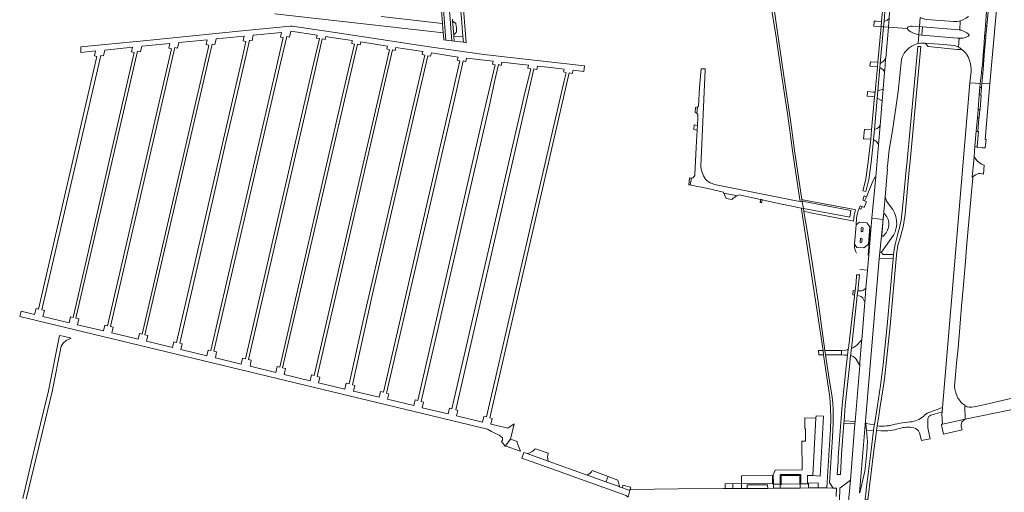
# Model space of a CAD drawing. Header units: metres. Extents: x 166325 to 190320, y 381923 to 404576.
# Tile 534 of 656: x 171992 to 172659, y 392315 to 392636. Entities that reach past the tile are written whole.
import ezdxf

# ---------------------------------------------------------------- set-up
doc = ezdxf.new("R2010")
doc.units = ezdxf.units.M
for name, color, linetype, lineweight in [('B-WE-VH-VERHARDING_ASFALT-GV', 8, 'Continuous', 18), ('B-WE-VH-VERHARDING_BETON-GV', 8, 'Continuous', 18), ('B-WE-VH-VERHARDING_BETONSTRAATSTEEN-GV', 8, 'Continuous', 18), ('B-WE-VH-VERHARDING_GESLOTEN-GV', 8, 'Continuous', 18), ('B-WE-VH-VERHARDING_HALFVERHARDING-GV', 8, 'Continuous', 18), ('B-WE-VH-VERHARDING_STRAATBAKSTEEN-GV', 8, 'Continuous', 18)]:
    doc.layers.add(name, color=color, linetype=linetype, lineweight=lineweight)

msp = doc.modelspace()

# ---------------------------------------------------------------- linework, layer by layer
at = {"layer": 'B-WE-VH-VERHARDING_ASFALT-GV', "flags": 128}
for points in [[(172590.504, 392721.558), (172590.501, 392723.46), (172585.844, 392723.227), (172585.905, 392721.639), (172586.136, 392715.598), (172586.406, 392702.123), (172586.385, 392698.238), (172586.192, 392694.819), (172582.461, 392649.717), (172581.925, 392643.336), (172581.719, 392640.881), (172581.361, 392636.615), (172580.864, 392630.696), (172593.591, 392629.84), (172593.798, 392630.392), (172593.959, 392630.583), (172594.227, 392630.807), (172594.544, 392630.956), (172595.852, 392631.303), (172596.906, 392631.389), (172601.981, 392631.18), (172602.477, 392637.132)], [(172500.925, 392647.404), (172504.712, 392623.926), (172508.488, 392598.823), (172510.461, 392585.331), (172512.479, 392572.005), (172514.64, 392557.232), (172516.135, 392545.328), (172520.641, 392515.073), (172521.041, 392512.39), (172522.518, 392512.154), (172522.432, 392512.685), (172522.251, 392513.805), (172522.031, 392515.289), (172517.551, 392545.519), (172514.523, 392567.533), (172510.272, 392595.965), (172506.257, 392624.181), (172505.214, 392630.225), (172502.714, 392647.689)], [(172643.948, 392599.63), (172644.276, 392602.482), (172644.522, 392605.442), (172645.292, 392614.684), (172645.45, 392616.582), (172645.67, 392619.463), (172646.095, 392625.013), (172646.167, 392625.949), (172646.465, 392629.385), (172646.607, 392631.461), (172647.294, 392641.529)], [(172635.135, 392637.814), (172633.322, 392636.627), (172630.918, 392635.4), (172629.734, 392634.923), (172629.531, 392634.86), (172629.357, 392628.702), (172630.179, 392628.521), (172631.733, 392627.999), (172634.006, 392626.785), (172635.246, 392625.923), (172635.612, 392625.258), (172635.09, 392624.566), (172633.614, 392623.809), (172631.424, 392623.253), (172629.84, 392623.074), (172628.808, 392623.115), (172628.297, 392617.191), (172629.247, 392616.686), (172630.936, 392615.25)], [(172598.443, 392618.721), (172599.686, 392619.193), (172600.971, 392619.535), (172601.481, 392625.42), (172599.912, 392625.794), (172598.381, 392626.3), (172595.991, 392627.55), (172594.905, 392628.253), (172593.931, 392629.14), (172593.712, 392629.466), (172593.591, 392629.84), (172580.864, 392630.696), (172579.095, 392609.619), (172579.012, 392608.636), (172578.418, 392601.556), (172578.3, 392600.154), (172577.333, 392588.632), (172576.664, 392580.667), (172575.262, 392563.971), (172574.165, 392550.905), (172572.346, 392529.247)], [(172572.346, 392529.247), (172569.73, 392501.072), (172577.225, 392500.365), (172578.716, 392515.693), (172580.352, 392534.427), (172580.006, 392534.468), (172580.056, 392534.94), (172580.446, 392538.619), (172581.381, 392547.44), (172583.781, 392561.86), (172587.451, 392586.94), (172589.671, 392608.802)], [(172633.689, 392612.394), (172634.818, 392610.463), (172635.738, 392608.077), (172636.436, 392605.716), (172637.017, 392602.346), (172637.025, 392601.654), (172637.037, 392600.582), (172636.146, 392592.819), (172636.254, 392592.808), (172643.131, 392592.51), (172643.948, 392599.63)], [(172453.94, 392602.49), (172452.859, 392589.855), (172452.084, 392576.905), (172451.405, 392576.639), (172451.018, 392572.245), (172451.242, 392572.061), (172451.731, 392571.453), (172451.694, 392569.004), (172451.585, 392564), (172451.337, 392560.765), (172451.023, 392556.686), (172450.784, 392553.566), (172449.718, 392530.674), (172449.595, 392530.05), (172449.322, 392529.475), (172448.914, 392528.987), (172448.398, 392528.615), (172448.022, 392528.448), (172447.466, 392528.3), (172446.582, 392523.652), (172449.292, 392523.137), (172454.214, 392522.124), (172460.564, 392520.816), (172468.84, 392518.886), (172469.13, 392518.819), (172469.415, 392518.137), (172477.43, 392516.51), (172478.19, 392516.356), (172479.706, 392516.962), (172494.253, 392513.749), (172494.278, 392513.951), (172495.268, 392513.739), (172495.237, 392513.531), (172506.293, 392511.089), (172517.646, 392508.833), (172519.459, 392508.463), (172521.944, 392507.956), (172523.23, 392507.753), (172522.518, 392512.154), (172521.041, 392512.39), (172518.397, 392512.923), (172463.09, 392524.07), (172461.525, 392524.567), (172460.001, 392525.18)], [(172454.23, 392533.539), (172453.862, 392535.9), (172453.82, 392536.51), (172456.6, 392601.821), (172456.62, 392602.29), (172453.94, 392602.49)], [(172561.183, 392314.933), (172565.335, 392363.824), (172565.78, 392369.064), (172574.675, 392473.59), (172575.054, 392478.04), (172577.225, 392500.365), (172569.73, 392501.072), (172568.985, 392493.05), (172567.584, 392476.084), (172566.688, 392465.912), (172565.686, 392453.631), (172565.116, 392446.642), (172564.919, 392444.226), (172562.83, 392418.626), (172562.724, 392417.328), (172561.588, 392403.393), (172561.425, 392401.39), (172558.325, 392363.402), (172558.196, 392361.811), (172555.083, 392323.659), (172553.456, 392304.277)], [(172663.871, 392378.917), (172655.006, 392376.798), (172643.54, 392374.275), (172639.017, 392373.327), (172637.371, 392373.106), (172635.491, 392373.114), (172634.313, 392373.327), (172633.491, 392373.645), (172632.714, 392374.033), (172632.846, 392364.889), (172663.781, 392371.184)]]:
    msp.add_lwpolyline(points, dxfattribs=at)
for points in [[(172604.468, 392636.462), (172604.02, 392636.578), (172602.477, 392637.132), (172601.981, 392631.18), (172604.031, 392630.95), (172628.911, 392628.8), (172629.357, 392628.702), (172629.531, 392634.86), (172628.856, 392634.653), (172627.518, 392634.434), (172624.99, 392634.389), (172609.797, 392635.695), (172606.988, 392635.936), (172605.607, 392636.169)], [(172601.981, 392631.18), (172601.755, 392628.577), (172601.481, 392625.42), (172603.46, 392625.25), (172603.768, 392628.328), (172604.031, 392630.95)], [(172600.971, 392619.535), (172602.733, 392619.783), (172604.512, 392619.787), (172605.697, 392619.712), (172611.819, 392619.383), (172618.269, 392618.928), (172625.767, 392618.178), (172627.571, 392617.578), (172628.297, 392617.191), (172628.808, 392623.115), (172627.662, 392623.16), (172603.46, 392625.25), (172601.481, 392625.42)], [(172642.476, 392584.796), (172642.893, 392589.709), (172643.131, 392592.51), (172636.254, 392592.808), (172636.146, 392592.819), (172617.514, 392372.752), (172617.276, 392369.94), (172617.141, 392368.35), (172617.539, 392361.589), (172632.846, 392364.889), (172632.714, 392374.033), (172632.707, 392374.487), (172631.375, 392375.347), (172630.248, 392376.301), (172629.732, 392376.789), (172629.551, 392377.027), (172629.194, 392377.498), (172628.513, 392378.394), (172628.002, 392379.235), (172627.212, 392380.861), (172626.712, 392382.128), (172626.294, 392383.452), (172625.91, 392385.253), (172625.767, 392387.318), (172625.841, 392389.727), (172626.376, 392395.014), (172627.058, 392402.781), (172628.052, 392413.029), (172629.031, 392424.146), (172629.753, 392432.903), (172630.392, 392441.443), (172631.505, 392453.482), (172632.842, 392469.15), (172633.872, 392481.151), (172634.747, 392491.559), (172636.097, 392506.323), (172636.955, 392516.333), (172637.998, 392528.547), (172637.923, 392528.76), (172637.733, 392528.953), (172638.899, 392542.679), (172639.514, 392549.917), (172640.374, 392560.038), (172641.152, 392569.205), (172641.634, 392574.875)], [(172521.944, 392507.956), (172522.275, 392505.79), (172536.661, 392411.467), (172536.981, 392408.565), (172541.121, 392379.716), (172541.44, 392376.302), (172541.65, 392372.88), (172541.831, 392364.92), (172541.671, 392358.31), (172539.285, 392322.092), (172539.041, 392318.39), (172543.381, 392318.15), (172540.981, 392322.04), (172543.086, 392352.653), (172543.411, 392362.1), (172543.46, 392363.339), (172543.517, 392367.466), (172543.415, 392371.593), (172543.153, 392375.713), (172542.731, 392379.82), (172540.673, 392392.27), (172538.273, 392408.556), (172537.897, 392411.459), (172533.21, 392444.575), (172529.253, 392471.324), (172525.558, 392493.986), (172523.551, 392505.636), (172523.504, 392505.951), (172523.281, 392507.435), (172523.23, 392507.753)], [(172522.432, 392512.685), (172522.518, 392512.154), (172523.23, 392507.753), (172554.705, 392501.768), (172555.349, 392506.283)]]:
    msp.add_lwpolyline(points, close=True, dxfattribs=at)
at = {"layer": 'B-WE-VH-VERHARDING_ASFALT-GV'}
for points in [[(172589.671, 392608.802, -0.0775993), (172592.471, 392614.161)], [(172592.471, 392614.161, -0.1023732), (172598.443, 392618.721)], [(172630.936, 392615.25, -0.061154), (172633.689, 392612.394)], [(172456.261, 392528.62, -0.0814799), (172454.23, 392533.539)], [(172460.001, 392525.18, -0.1245163), (172456.261, 392528.62)]]:
    msp.add_lwpolyline(points, format="xyb", dxfattribs=at)
at = {"layer": 'B-WE-VH-VERHARDING_BETON-GV', "flags": 128}
for points in [[(172575.924, 392630.993), (172577.568, 392630.839), (172577.593, 392631.125), (172577.889, 392634.491), (172578.757, 392644.377), (172579.064, 392647.876), (172579.177, 392649.161), (172584.571, 392708.522), (172584.622, 392709.022), (172582.603, 392709.148), (172577.499, 392649.056), (172577.408, 392647.986), (172577.124, 392644.64), (172577.051, 392643.796), (172576.25, 392634.518)], [(171993.182, 392438.156), (171992.23, 392434.397), (172309.202, 392358.119), (172311.83, 392356.51), (172314.132, 392355.388), (172317.181, 392354.066), (172319.343, 392352.325), (172319.343, 392350.787), (172318.789, 392349.824), (172321.297, 392346.694), (172324.904, 392351.255), (172327.36, 392361.856), (172323.029, 392358.771), (172320.258, 392359.437), (172311.56, 392361.491), (172312.49, 392365.355), (172310.731, 392365.79), (172364.654, 392599.704), (172366.643, 392599.318), (172367.18, 392601.462), (172374.5, 392600.624), (172375.052, 392604.52), (172306.833, 392612.102), (172268.35, 392617.461), (172205.897, 392627.029), (172176.826, 392631.309), (172175.499, 392631.408), (172142.883, 392628.177), (172076.042, 392621.376), (172047.63, 392618.557), (172033.709, 392617.352), (172033.554, 392613.451), (172043.566, 392614.485), (172042.901, 392611.118), (172044.535, 392610.768), (172004.979, 392439.528), (172003.326, 392439.922), (172002.368, 392435.944)], [(172101.438, 392412.088), (172102.29, 392416.081), (172100.636, 392416.433), (172123.573, 392515.727), (172131.56, 392550.82), (172135.672, 392568.938), (172140.615, 392590.256), (172145.39, 392610.854), (172147.938, 392621.772), (172149.768, 392621.488), (172150.529, 392625.185), (172169.67, 392627.093), (172168.882, 392623.969), (172170.752, 392623.525), (172166.874, 392606.691), (172121.834, 392411.36), (172119.912, 392411.79), (172118.967, 392407.867)], [(172124.824, 392406.457), (172125.678, 392410.5), (172123.825, 392410.915), (172168.957, 392606.296), (172173.226, 392624.358), (172174.97, 392623.938), (172175.89, 392628.015), (172193.745, 392625.231), (172193.435, 392623.241), (172195.285, 392622.86), (172190.463, 392601.961), (172145.135, 392405.734), (172143.171, 392406.203), (172142.223, 392402.267)], [(172563.593, 392519.754), (172565.549, 392519.21), (172567.099, 392525.505), (172567.541, 392527.3), (172569.241, 392539.01), (172570.62, 392551.69), (172570.849, 392554.3), (172571.452, 392561.169), (172573.317, 392582.407), (172573.762, 392587.486), (172575.147, 392603.257), (172575.38, 392605.912), (172577.568, 392630.839), (172575.924, 392630.993), (172573.709, 392607.012), (172573.691, 392606.814), (172573.407, 392603.74), (172571.815, 392586.506), (172571.529, 392583.404), (172569.47, 392561.111), (172568.879, 392554.713), (172567.241, 392539.29), (172565.551, 392527.78), (172564.819, 392524.778)], [(172054.715, 392423.339), (172055.558, 392427.285), (172053.739, 392427.724), (172097.405, 392616.758), (172099.266, 392616.328), (172100.148, 392620.175), (172109.779, 392621.123), (172119.26, 392622.068), (172118.531, 392618.791), (172120.368, 392618.475), (172119.971, 392616.171), (172075.241, 392422.533), (172073.362, 392422.956), (172072.427, 392419.074)], [(172078.149, 392417.696), (172078.984, 392421.689), (172077.099, 392422.114), (172120.144, 392608.457), (172122.718, 392619.185), (172124.48, 392618.858), (172125.39, 392622.679), (172144.358, 392624.57), (172143.738, 392621.278), (172145.549, 392620.887), (172143.328, 392611.463), (172098.387, 392416.912), (172096.666, 392417.278), (172095.746, 392413.459)], [(172166.656, 392400.55), (172165.707, 392396.612), (172148.298, 392400.804), (172149.064, 392404.795), (172147.158, 392405.251), (172192.502, 392601.55), (172197.287, 392622.675), (172199.167, 392622.262), (172199.623, 392624.315), (172203.605, 392623.694), (172217.614, 392621.51), (172217.285, 392619.594), (172219.068, 392619.205), (172213.994, 392597.217), (172168.467, 392400.128)], [(172171.423, 392395.236), (172172.381, 392399.215), (172170.356, 392399.687), (172215.896, 392596.834), (172221.156, 392619.006), (172222.889, 392618.649), (172223.366, 392620.614), (172241.388, 392617.804), (172240.997, 392615.854), (172242.797, 392615.292), (172240.763, 392606.551), (172237.533, 392592.753), (172191.813, 392394.464), (172189.974, 392394.963), (172189.019, 392390.999)], [(172007.275, 392438.98), (172047.126, 392611.502), (172048.924, 392611.237), (172049.909, 392615.14), (172068.709, 392617.081), (172068.082, 392613.812), (172069.845, 392613.383), (172028.371, 392433.836), (172026.693, 392434.24), (172025.748, 392430.314), (172007.999, 392434.588), (172008.954, 392438.579)], [(172031.483, 392428.933), (172032.321, 392432.887), (172030.345, 392433.362), (172072.143, 392614.307), (172074.089, 392613.858), (172074.965, 392617.697), (172093.959, 392619.566), (172093.312, 392616.425), (172095.19, 392615.908), (172051.827, 392428.185), (172049.989, 392428.629), (172049.044, 392424.704)], [(172213.544, 392389.231), (172212.603, 392385.32), (172194.794, 392389.608), (172195.541, 392393.453), (172193.744, 392393.94), (172239.512, 392592.073), (172244.871, 392615.175), (172246.746, 392614.828), (172247.144, 392616.907), (172265.328, 392614.072), (172264.886, 392611.996), (172266.8, 392611.621), (172229.51, 392451.228), (172225.632, 392434.723), (172215.385, 392388.764)], [(172236.791, 392383.552), (172235.868, 392379.718), (172218.443, 392383.914), (172219.367, 392387.752), (172217.828, 392388.143), (172231.571, 392450.749), (172268.882, 392611.265), (172270.68, 392610.949), (172271.231, 392613.152), (172282.295, 392611.427), (172289.231, 392610.345), (172288.72, 392608.357), (172290.478, 392607.869), (172284.804, 392582.942), (172238.642, 392383.102)], [(172260.147, 392377.931), (172259.223, 392374.094), (172241.528, 392378.355), (172242.448, 392382.177), (172240.83, 392382.57), (172287.013, 392582.497), (172292.735, 392607.723), (172294.542, 392607.362), (172295.06, 392609.512), (172313.069, 392607.483), (172312.7, 392605.529), (172314.441, 392605.18), (172308.09, 392578.428), (172262.038, 392377.454)], [(172283.436, 392372.28), (172282.522, 392368.484), (172265.012, 392372.7), (172265.92, 392376.473), (172264.162, 392376.917), (172310.554, 392577.751), (172314.436, 392595.538), (172316.698, 392605.222), (172318.491, 392604.727), (172319.009, 392606.911), (172336.978, 392604.969), (172336.542, 392602.925), (172338.558, 392602.479), (172333.85, 392583.151), (172285.047, 392371.878)], [(172306.735, 392366.777), (172305.796, 392362.879), (172288.237, 392367.107), (172289.139, 392370.855), (172287.864, 392371.176), (172336.565, 392584.445), (172340.655, 392602.404), (172342.583, 392602.044), (172342.995, 392604.258), (172349.828, 392603.451), (172361.078, 392602.162), (172360.755, 392600.289), (172362.475, 392599.772), (172361.183, 392594.152), (172308.571, 392366.393)], [(172566.175, 392498.087), (172561.271, 392498.478), (172558.972, 392496.647), (172557.884, 392483.539), (172559.532, 392481.387), (172564.243, 392480.949), (172567.313, 392483.436), (172568.367, 392495.176)], [(172400.633, 392318.422), (172398.724, 392319.107), (172398.489, 392319.191), (172389.448, 392322.436), (172377.529, 392326.715), (172376.639, 392327.034), (172350.285, 392336.494), (172336.005, 392341.62), (172333.935, 392342.363), (172332.567, 392338.463), (172359.081, 392328.974), (172363.325, 392327.455), (172403.224, 392313.176), (172404.468, 392312.04), (172405.582, 392316.645)], [(172389.448, 392322.436), (172390.875, 392326.128), (172380.153, 392330.161), (172379.795, 392329.173), (172378.661, 392328.177), (172376.639, 392327.034), (172377.529, 392326.715)]]:
    msp.add_lwpolyline(points, close=True, dxfattribs=at)
for points in [[(172592.501, 392506.292), (172595.028, 392533.662), (172595.591, 392539.76), (172602.761, 392617.42), (172600.783, 392617.527), (172593.282, 392537.472), (172592.966, 392534.101), (172591.362, 392516.984), (172590.274, 392505.953)], [(172563.727, 392494.363), (172563.611, 392492.458)], [(172561.695, 392485.162), (172561.858, 392487.08)], [(172587.015, 392489.593), (172585.343, 392483.244), (172584.752, 392479.849), (172584.274, 392476.436), (172584.015, 392473.61), (172580.021, 392428.42), (172577.291, 392401.86), (172576.522, 392394.77), (172575.501, 392387.712), (172573.435, 392374.203), (172571.347, 392361.056), (172571.272, 392360.583), (172570.796, 392357.651), (172570.697, 392357.045), (172570.663, 392356.836), (172570.304, 392353.887), (172570.035, 392351.67), (172569.082, 392343.833), (172567.322, 392329.36), (172565.835, 392317.127), (172565.705, 392316.058), (172565.098, 392311.065), (172565.015, 392310.384)], [(172565.015, 392310.384), (172566.992, 392310.159), (172571.108, 392343.775), (172572.701, 392356.78), (172572.768, 392357.203), (172573.275, 392360.375), (172574.565, 392368.465), (172575.157, 392372.174), (172577.517, 392387.583), (172578.388, 392394.112), (172579.13, 392400.657), (172582.061, 392428.25), (172586.291, 392476.04), (172586.629, 392478.565), (172586.765, 392479.559), (172587.313, 392482.773), (172589.236, 392489.264)], [(172550.678, 392362.289), (172550.788, 392363.684), (172551.621, 392374.23), (172554.411, 392400.53), (172555.253, 392408.101), (172555.304, 392408.561), (172555.691, 392412.039), (172555.765, 392412.701), (172559.77, 392448.732), (172560.129, 392451.964), (172561.322, 392462.688), (172559.311, 392462.849), (172559.289, 392462.122), (172558.995, 392457.828), (172558.315, 392451.975), (172557.973, 392449.026), (172557.875, 392448.186), (172553.763, 392412.783), (172553.713, 392412.356), (172553.235, 392408.232), (172552.321, 392400.36), (172549.591, 392374.37)], [(172546.214, 392327.497), (172548.424, 392327.381), (172549.011, 392341.18), (172550.678, 392362.289)]]:
    msp.add_lwpolyline(points, dxfattribs=at)
at = {"layer": 'B-WE-VH-VERHARDING_BETON-GV'}
for points in [[(172590.274, 392505.953, -0.0465206), (172587.015, 392489.593)], [(172589.236, 392489.264, 0.0465698), (172592.501, 392506.292)], [(172562.481, 392494.484, -0.9253636), (172563.727, 392494.363)], [(172549.591, 392374.37, 0.0091101), (172546.214, 392327.497)]]:
    msp.add_lwpolyline(points, format="xyb", dxfattribs=at)
at = {"layer": 'B-WE-VH-VERHARDING_BETONSTRAATSTEEN-GV', "flags": 128}
for points in [[(172271.829, 392738.749), (172271.878, 392736.664), (172272.376, 392719.676), (172273.567, 392700.746), (172278.491, 392636.152), (172278.493, 392636.095), (172278.738, 392633.092), (172279.256, 392626.734), (172279.362, 392625.429), (172279.365, 392625.403), (172279.367, 392625.377), (172279.599, 392622.061), (172281.074, 392621.885), (172279.219, 392645.684), (172273.958, 392716.842), (172273.265, 392738.791)], [(172292.538, 392624.466), (172292.869, 392620.368), (172294.711, 392620.115), (172292.379, 392651.761), (172287.798, 392711.421), (172287.762, 392711.885), (172287.432, 392716.176), (172286.749, 392738.79), (172284.811, 392738.658), (172284.84, 392737.044), (172285.849, 392711.519), (172286.076, 392708.301), (172287.028, 392695.349), (172287.297, 392692.139), (172288.359, 392678.675), (172288.925, 392671.388), (172290.046, 392656.998), (172290.318, 392653.259), (172291.254, 392641.164), (172291.594, 392636.509)], [(172645.335, 392605.389), (172645.275, 392604.657), (172644.872, 392599.508), (172644.269, 392592.451), (172649.706, 392592.161), (172653.804, 392639.835), (172655.266, 392653.638), (172655.341, 392654.349), (172649.794, 392654.82), (172648.564, 392641.835), (172648.528, 392641.234), (172647.628, 392631.387), (172646.983, 392624.941), (172646.884, 392624.019), (172646.496, 392619.406), (172646.094, 392614.631)], [(172647.628, 392631.387), (172647.217, 392631.419), (172646.607, 392631.461), (172646.465, 392629.385), (172646.167, 392625.949), (172646.095, 392625.013), (172646.582, 392624.976), (172646.983, 392624.941)], [(172607.898, 392617.508), (172627.538, 392615.583), (172629.435, 392615.397), (172630.936, 392615.25), (172629.247, 392616.686), (172628.297, 392617.191), (172627.571, 392617.578), (172625.767, 392618.178), (172618.269, 392618.928), (172611.819, 392619.383), (172605.697, 392619.712)], [(172645.633, 392614.656), (172646.094, 392614.631), (172646.496, 392619.406), (172646.361, 392619.416), (172646.094, 392619.431), (172645.67, 392619.463), (172645.45, 392616.582), (172645.292, 392614.684)], [(172645.335, 392605.389), (172644.874, 392605.413), (172644.522, 392605.442), (172644.276, 392602.482), (172643.948, 392599.63), (172644.493, 392599.567), (172644.872, 392599.508), (172645.275, 392604.657)], [(172566.54, 392583.912), (172570.238, 392583.536), (172571.529, 392583.404), (172571.815, 392586.506), (172570.54, 392586.636), (172566.793, 392587.017)], [(172573.762, 392587.486), (172573.317, 392582.407), (172576.664, 392580.667), (172577.333, 392588.632)], [(172649.706, 392592.161), (172644.269, 392592.451), (172644.028, 392589.627), (172643.517, 392584.726), (172643.51, 392584.528), (172643.521, 392584.528), (172643.823, 392584.516), (172643.058, 392574.758), (172642.816, 392574.777), (172642.29, 392569.075), (172642.256, 392568.664), (172641.496, 392559.947), (172641.917, 392559.913), (172641.064, 392549.763), (172640.964, 392548.981), (172644.492, 392548.893), (172646.344, 392548.847), (172647.033, 392554.432), (172646.468, 392554.496)], [(172642.893, 392589.709), (172642.476, 392584.796), (172643.517, 392584.726), (172644.028, 392589.627), (172643.646, 392589.655)], [(172449.949, 392572.918), (172450.64, 392572.556), (172451.018, 392572.245), (172451.405, 392576.639), (172450.242, 392576.095)], [(172642.29, 392569.075), (172642.816, 392574.777), (172642.466, 392574.806), (172641.634, 392574.875), (172641.152, 392569.205), (172641.886, 392569.121)], [(172641.496, 392559.947), (172640.954, 392559.991), (172640.374, 392560.038), (172639.514, 392549.917), (172641.064, 392549.763), (172641.917, 392559.913)], [(172645.775, 392537.178), (172643.938, 392537.768), (172643.619, 392537.985), (172642.516, 392538.733), (172640.814, 392540.147), (172638.899, 392542.679), (172637.733, 392528.953), (172639.804, 392530.629), (172641.847, 392531.494), (172643.086, 392531.343), (172645.285, 392531.076)], [(172446.157, 392528.502), (172445.715, 392523.817), (172446.582, 392523.652), (172447.466, 392528.3), (172447.101, 392528.287)], [(172470.747, 392514.95), (172470.979, 392514.395), (172474.678, 392513.865), (172474.947, 392514.056), (172475.474, 392514.43), (172477.701, 392516.009), (172478.19, 392516.356), (172477.43, 392516.51), (172469.415, 392518.137)], [(172524.119, 392513.446), (172522.251, 392513.805), (172522.432, 392512.685), (172555.349, 392506.283), (172554.705, 392501.768), (172523.23, 392507.753), (172523.281, 392507.435), (172523.504, 392505.951), (172523.551, 392505.636), (172526.447, 392505.169), (172528.181, 392504.889), (172555.239, 392499.559), (172557.201, 392499.172), (172557.341, 392501.17), (172557.64, 392503.151), (172558.095, 392505.101), (172558.636, 392506.816), (172556.672, 392507.193)], [(172565.94, 392515.683), (172564.538, 392516.34), (172563.494, 392513.376), (172564.721, 392512.831)], [(172558.315, 392451.975), (172556.99, 392452.074), (172556.666, 392449.16), (172556.827, 392449.143), (172557.973, 392449.026)], [(172536.661, 392411.467), (172533.408, 392411.49), (172533.763, 392408.587), (172536.981, 392408.565)], [(172529.558, 392326.62), (172534.565, 392326.291), (172536.878, 392366.866), (172531.863, 392367.087), (172531.772, 392365.496)], [(172558.325, 392363.402), (172550.788, 392363.684), (172550.678, 392362.289), (172558.196, 392361.811)], [(172565.514, 392362.033), (172565.989, 392357.26), (172570.697, 392357.045), (172570.796, 392357.651), (172571.272, 392360.583), (172571.347, 392361.056)], [(172618.112, 392354.759), (172630.808, 392357.631), (172630.252, 392359.847), (172630.137, 392360.824), (172630.329, 392362.032), (172630.712, 392363.047), (172631.695, 392364.118), (172632.846, 392364.889), (172617.539, 392361.589), (172616.846, 392361.44), (172616.918, 392360.787)], [(172329.305, 392349.325), (172329.351, 392349.818), (172324.904, 392351.255), (172321.297, 392346.694), (172321.776, 392346.53), (172330.619, 392343.5), (172331.673, 392343.139), (172329.262, 392348.855)], [(172336.005, 392341.62), (172350.285, 392336.494), (172349.885, 392339.295), (172350.066, 392340.308), (172350.332, 392341.794), (172341.761, 392344.906), (172341.359, 392344.543), (172339.829, 392343.163), (172337.708, 392342.15)], [(172481.334, 392321.199), (172502.269, 392321.109), (172502.244, 392326.616), (172481.273, 392326.517)], [(172520.742, 392326.775), (172508.224, 392326.615), (172508.189, 392320.88), (172520.759, 392320.992)], [(172398.122, 392321.285), (172397.968, 392321.844), (172397.577, 392323.606), (172390.875, 392326.128), (172389.448, 392322.436), (172398.489, 392319.191), (172398.724, 392319.107)], [(172401.028, 392320.147), (172400.633, 392318.422), (172405.582, 392316.645), (172405.718, 392317.204), (172406.26, 392317.181), (172406.15, 392318.448), (172406.12, 392318.789)], [(172475.144, 392317.866), (172475.388, 392317.867), (172475.37, 392321.13), (172470.185, 392321.191), (172470.203, 392317.839)], [(172475.37, 392321.13), (172475.388, 392317.867), (172481.353, 392317.9), (172481.334, 392321.199)], [(172481.82, 392317.903), (172485.224, 392317.922), (172485.176, 392320.299), (172499.037, 392320.447), (172499.108, 392318.002), (172502.935, 392318.04), (172502.966, 392320.924), (172502.967, 392321.102), (172502.269, 392321.109), (172481.334, 392321.199), (172481.353, 392317.9)], [(172502.966, 392320.924), (172502.935, 392318.04), (172507.572, 392318.086), (172507.548, 392320.445), (172507.544, 392320.876)], [(172520.759, 392320.992), (172508.189, 392320.88), (172508.146, 392320.65), (172507.966, 392320.471), (172507.739, 392320.442), (172507.548, 392320.445), (172507.572, 392318.086), (172521.117, 392318.22), (172521.092, 392320.776), (172520.909, 392320.816)], [(172521.092, 392320.776), (172521.117, 392318.22), (172526.679, 392318.275), (172526.653, 392321.062), (172521.465, 392321.013), (172521.367, 392320.833)], [(172526.648, 392321.568), (172526.653, 392321.062), (172526.679, 392318.275), (172533.349, 392318.337), (172533.318, 392321.662)]]:
    msp.add_lwpolyline(points, close=True, dxfattribs=at)
for points in [[(172279.68, 392691.661), (172285.041, 392621.413), (172286.578, 392621.23), (172286.357, 392624.269), (172286.296, 392624.932), (172285.463, 392635.264), (172285.397, 392636.154)], [(172568.565, 392493.02), (172568.985, 392493.05), (172569.73, 392501.072), (172572.346, 392529.247), (172571.611, 392528.952), (172569.971, 392525.114), (172565.94, 392515.683), (172564.721, 392512.831), (172566.099, 392512.243), (172564.421, 392508.37), (172563.11, 392508.977), (172562.472, 392507.671)], [(172578.716, 392515.693), (172577.225, 392500.365), (172575.054, 392478.04), (172576.118, 392478.006), (172584.282, 392489.589)], [(172563.11, 392508.977), (172561.83, 392509.556), (172561.068, 392507.807), (172561.816, 392507.448)], [(172561.816, 392507.448), (172561.068, 392507.807)], [(172562.472, 392507.671), (172563.11, 392508.977)], [(172582.287, 392509.148), (172581.1, 392510.599)], [(172559.325, 392500.904), (172558.972, 392496.647), (172561.271, 392498.478), (172566.175, 392498.087), (172568.367, 392495.176), (172567.313, 392483.436), (172564.243, 392480.949), (172559.532, 392481.387), (172557.884, 392483.539), (172557.844, 392483.054)], [(172576.403, 392489.501), (172577.632, 392503.554)], [(172561.547, 392466.412), (172566.688, 392465.912), (172567.584, 392476.084), (172567.149, 392476.132), (172568.565, 392493.02)], [(172609.689, 392367.66), (172614.437, 392369.087), (172617.276, 392369.94), (172617.514, 392372.752), (172616.938, 392372.538), (172612.086, 392370.734), (172608.362, 392369.35)], [(172573.275, 392360.375), (172572.768, 392357.203), (172575.811, 392356.963)], [(172601.965, 392355.699), (172603.363, 392350.368), (172609.184, 392351.558)], [(172609.184, 392351.558), (172608.987, 392352.533), (172607.679, 392359.024)]]:
    msp.add_lwpolyline(points, dxfattribs=at)
at = {"layer": 'B-WE-VH-VERHARDING_BETONSTRAATSTEEN-GV'}
for points in [[(172581.1, 392510.599, -0.1433329), (172578.716, 392515.693)], [(172561.068, 392507.807, 0.0905124), (172559.325, 392500.904)], [(172561.816, 392507.448, 0.4221803), (172562.472, 392507.671)], [(172584.282, 392489.589, 0.3192904), (172582.287, 392509.148)], [(172578.519, 392503.859, -0.4325423), (172577.243, 392489.035)], [(172577.632, 392503.554, -0.7633196), (172578.519, 392503.859)], [(172577.243, 392489.035, -0.6262891), (172576.403, 392489.501)], [(172557.844, 392483.054, 0.1395341), (172559.327, 392477.471)], [(172604.539, 392366.719, -0.145393), (172595.666, 392363.013)], [(172608.362, 392369.35, 0.1363349), (172604.539, 392366.719)], [(172607.647, 392365.031, -0.3179292), (172609.689, 392367.66)], [(172579.601, 392360.298, -0.0482143), (172573.275, 392360.375)], [(172582.087, 392360.603, -0.0189172), (172579.601, 392360.298)], [(172595.666, 392363.013, 0.055231), (172582.087, 392360.603)], [(172607.679, 392359.024, -0.0169806), (172607.647, 392365.031)], [(172575.811, 392356.963, 0.0823477), (172588.161, 392358.518)], [(172588.161, 392358.518, -0.1395498), (172598.007, 392359.076)], [(172598.007, 392359.076, -0.2578181), (172601.965, 392355.699)]]:
    msp.add_lwpolyline(points, format="xyb", dxfattribs=at)
at = {"layer": 'B-WE-VH-VERHARDING_GESLOTEN-GV', "flags": 128}
for points in [[(172562.481, 392494.484), (172562.349, 392492.527)], [(172562.941, 392485.059), (172563.089, 392486.991)]]:
    msp.add_lwpolyline(points, dxfattribs=at)
at = {"layer": 'B-WE-VH-VERHARDING_GESLOTEN-GV'}
for points in [[(172563.089, 392486.991, 0.9512789), (172561.858, 392487.08)], [(172562.349, 392492.527, 0.9294712), (172563.611, 392492.458)], [(172561.695, 392485.162, 0.9782802), (172562.941, 392485.059)]]:
    msp.add_lwpolyline(points, format="xyb", dxfattribs=at)
at = {"layer": 'B-WE-VH-VERHARDING_HALFVERHARDING-GV', "flags": 128}
for points in [[(172165.166, 392639.746), (172271.255, 392627.646), (172279.256, 392626.734), (172278.738, 392633.092), (172237.08, 392637.804)], [(171996.709, 392310.648), (172005.169, 392346.264), (172014.137, 392383.592), (172020.344, 392414.394), (172021.745, 392416.377), (172023.745, 392418.202), (172027.127, 392419.798), (172021.688, 392421.062), (172019.244, 392421.63), (172011.687, 392384.133), (172002.729, 392346.847), (171994.269, 392311.232)]]:
    msp.add_lwpolyline(points, dxfattribs=at)
for points in [[(172451.337, 392560.765), (172451.585, 392564), (172450.396, 392564.204), (172449.235, 392564.403), (172448.986, 392561.247), (172450.227, 392560.993)], [(172549.051, 392411.38), (172537.897, 392411.459), (172538.273, 392408.556), (172539.382, 392408.548), (172549.041, 392408.48)]]:
    msp.add_lwpolyline(points, close=True, dxfattribs=at)
at = {"layer": 'B-WE-VH-VERHARDING_STRAATBAKSTEEN-GV', "flags": 128}
for points in [[(172285.041, 392621.413), (172279.68, 392691.661), (172278.251, 392713.969), (172277.562, 392731.11), (172277.269, 392738.908), (172273.265, 392738.791), (172273.958, 392716.842), (172279.219, 392645.684), (172281.074, 392621.885)], [(172576.25, 392634.518), (172572.5, 392634.712), (172571.294, 392634.774), (172571.027, 392631.317), (172575.924, 392630.993)], [(172581.361, 392636.615), (172579.966, 392635.354), (172577.889, 392634.491), (172577.593, 392631.125), (172577.568, 392630.839), (172580.864, 392630.696)], [(172286.357, 392624.269), (172286.578, 392621.23), (172292.869, 392620.368), (172292.538, 392624.466)], [(172573.691, 392606.814), (172568.663, 392607.224), (172568.367, 392604.099), (172573.407, 392603.74)], [(172575.38, 392605.912), (172575.147, 392603.257), (172576.306, 392602.489), (172577.24, 392601.682), (172577.799, 392601.027), (172578.3, 392600.154), (172578.418, 392601.556), (172579.012, 392608.636), (172579.095, 392609.619), (172578.775, 392608.935), (172578.549, 392608.643), (172578.216, 392608.335), (172577.219, 392607.413)], [(172569.47, 392561.111), (172565.058, 392561.312), (172564.628, 392561.316), (172564.008, 392554.97), (172564.503, 392554.94), (172568.879, 392554.713)], [(172575.262, 392563.971), (172574.389, 392562.877), (172573.22, 392561.918), (172571.452, 392561.169), (172570.849, 392554.3), (172571.547, 392554.087), (172572.715, 392553.035), (172573.599, 392551.851), (172574.165, 392550.905)], [(172494.065, 392512.336), (172493.961, 392511.75), (172494.945, 392511.541), (172495.016, 392512.022), (172495.058, 392512.311), (172495.237, 392513.531), (172495.268, 392513.739), (172494.278, 392513.951), (172494.253, 392513.749), (172494.104, 392512.559)], [(172584.274, 392476.436), (172577.409, 392476.553), (172576.655, 392477.259), (172576.118, 392478.006), (172575.054, 392478.04), (172574.675, 392473.59), (172576.703, 392473.902), (172584.015, 392473.61)], [(172565.686, 392453.631), (172563.993, 392452.38), (172562.604, 392451.959), (172560.129, 392451.964), (172559.77, 392448.732), (172561.735, 392448.263), (172562.386, 392448.008), (172562.963, 392447.613), (172563.435, 392447.097), (172563.483, 392447.029), (172564.919, 392444.226), (172565.116, 392446.642)], [(172562.724, 392417.328), (172562.83, 392418.626), (172561.171, 392416.776), (172560.855, 392416.418), (172559.73, 392415.301), (172558.498, 392414.302), (172557.172, 392413.432), (172555.765, 392412.701), (172555.691, 392412.039), (172555.304, 392408.561), (172555.253, 392408.101), (172556.145, 392407.867), (172556.984, 392407.482), (172557.744, 392406.958), (172558.402, 392406.312), (172558.938, 392405.561), (172558.961, 392405.522), (172561.425, 392401.39), (172561.588, 392403.393)], [(172553.713, 392412.356), (172553.679, 392412.311), (172553.35, 392412.034), (172552.943, 392411.894), (172551.746, 392411.736), (172549.051, 392411.38), (172549.041, 392408.48), (172551.138, 392408.356), (172553.235, 392408.232)], [(172565.989, 392357.26), (172565.514, 392362.033), (172565.335, 392363.824), (172561.183, 392314.933), (172561.594, 392315.035), (172564.787, 392329.62), (172565.193, 392331.475), (172566.164, 392342.749), (172566.727, 392349.861), (172566.502, 392352.116)], [(172553.456, 392304.277), (172555.083, 392323.659), (172548.034, 392318.221), (172547.668, 392309.829), (172552.916, 392304.795)]]:
    msp.add_lwpolyline(points, close=True, dxfattribs=at)
at = {"layer": 'B-WE-VH-VERHARDING_STRAATBAKSTEEN-GV'}
for points in [[(172285.875, 392634.574, -0.1907831), (172285.463, 392635.264)], [(172288.175, 392627.778, 0.0633297), (172287.77, 392632.784)], [(172287.923, 392627.126, 0.214667), (172288.175, 392627.778)], [(172286.296, 392624.932, -0.2212754), (172286.615, 392625.758)], [(172507.541, 392326.895, -0.4158225), (172507.985, 392327.348)], [(172520.997, 392327.446, -0.4357135), (172521.445, 392327.015)], [(172526.028, 392326.394, -0.4484767), (172526.493, 392326.821)], [(172526.361, 392321.595, -0.2718877), (172525.964, 392322.077)]]:
    msp.add_lwpolyline(points, format="xyb", dxfattribs=at)
at = {"layer": 'B-WE-VH-VERHARDING_STRAATBAKSTEEN-GV', "flags": 128}
for points in [[(172285.463, 392635.264), (172286.296, 392624.932)], [(172287.77, 392632.784), (172287.727, 392632.963), (172287.65, 392633.13), (172287.556, 392633.269), (172287.44, 392633.39), (172285.875, 392634.574)], [(172286.615, 392625.758), (172287.923, 392627.126)], [(172531.772, 392365.496), (172524.347, 392365.919), (172524.212, 392358.281), (172524.693, 392358.287), (172524.79, 392349.985), (172522.198, 392349.948), (172522.445, 392330.485), (172504.162, 392330.253), (172502.847, 392327.22), (172502.967, 392321.102), (172502.966, 392320.924), (172507.544, 392320.876), (172507.541, 392326.895)], [(172526.493, 392326.821), (172529.558, 392326.62), (172531.772, 392365.496)], [(172507.985, 392327.348), (172520.997, 392327.446)], [(172521.445, 392327.015), (172521.465, 392321.013), (172526.653, 392321.062), (172526.648, 392321.568), (172526.361, 392321.595)], [(172525.964, 392322.077), (172526.028, 392326.394)], [(172545.501, 392312.5), (172545.744, 392318.106), (172543.381, 392318.15), (172539.041, 392318.39), (172533.349, 392318.337), (172526.679, 392318.275), (172521.117, 392318.22), (172507.572, 392318.086), (172502.935, 392318.04), (172499.108, 392318.002), (172497.95, 392317.991), (172485.224, 392317.922), (172481.82, 392317.903), (172481.353, 392317.9), (172475.388, 392317.867), (172475.144, 392317.866), (172470.203, 392317.839), (172469.195, 392317.834), (172438.39, 392317.64), (172406.26, 392317.181), (172405.718, 392317.204), (172405.582, 392316.645), (172404.468, 392312.04)]]:
    msp.add_lwpolyline(points, dxfattribs=at)

doc.saveas('drawing.dxf')
